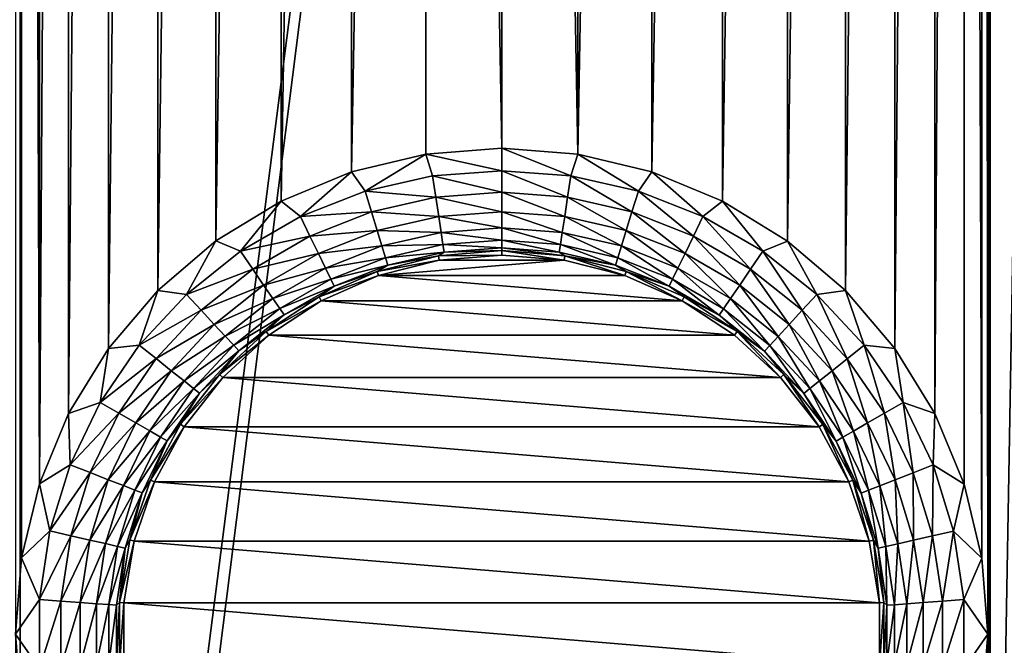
# Model space of a CAD drawing. Header units: metres. Extents: x -205 to 205, y -104 to 104.
# Tile 270 of 656: x -111 to -101, y -25 to -19. Entities that reach past the tile are written whole.
import ezdxf

# ---------------------------------------------------------------- set-up
doc = ezdxf.new("R2010")
doc.units = ezdxf.units.M
doc.layers.add('solid_01_2-CONSUMER_EHM_BOX_SW0001', color=7, linetype='CONTINUOUS')

msp = doc.modelspace()

# ---------------------------------------------------------------- linework, layer by layer
at = {"layer": 'solid_01_2-CONSUMER_EHM_BOX_SW0001'}
for points in [[(-200.010849, -74.958488), (-200.010773, 75.041512), (-0.010778, 75.04142)], [(-0.010849, -74.95858), (-200.010849, -74.958488), (-0.010778, 75.04142)], [(-100.443649, 40.640213, 63.099998), (-100.455429, -40.555729, 63.099998), (-110.711159, -40.55426, 63.099998)], [(-100.443649, 40.640213, 63.099998), (-110.711159, -40.55426, 63.099998), (-110.710999, -39.454594, 63.099998)], [(-100.443649, 40.640213, 63.099998), (-110.710999, -39.454594, 63.099998), (-110.699692, 39.542015, 63.099998)], [(-112.003082, 39.542202, 63.099998), (-110.699692, 39.542015, 63.099998), (-112.014389, -39.454407, 63.099998)], [(-110.710999, -39.454594, 63.099998), (-112.014389, -39.454407, 63.099998), (-110.699692, 39.542015, 63.099998)], [(-173.512405, -37.4473, 108.5), (-88.501671, 37.540531, 108.5), (-173.501678, 37.5527, 108.5)], [(-173.512405, -37.4473, 108.5), (-88.512413, -37.459469, 108.5), (-88.501671, 37.540531, 108.5)], [(-101.262154, 25.042171, 6), (-101.250664, -33.94685, 6), (-101.236252, 34.019035, 6)], [(-101.250664, -33.94685, 6), (-101.009949, -20.257677, 6), (-101.236252, 34.019035, 6)], [(-101.009949, -20.257677, 6), (-101.004135, 20.342321, 6), (-101.236252, 34.019035, 6)], [(-110.744766, 25.043903, 6), (-110.75193, -24.956097, 6), (-110.693413, -24.214375, 6)], [(-110.686523, 24.302162, 6), (-110.744766, 25.043903, 6), (-110.693413, -24.214375, 6)], [(-101.262154, 25.042171, 6), (-101.320671, 24.300451, 6), (-101.26931, -24.957829, 6)], [(-101.262154, 25.042171, 6), (-101.26931, -24.957829, 6), (-101.250664, -33.94685, 6)], [(-110.686523, 24.302162, 6), (-110.693413, -24.214375, 6), (-110.519585, -23.490942, 6)], [(-110.512962, 23.578665, 6), (-110.686523, 24.302162, 6), (-110.519585, -23.490942, 6)], [(-101.320671, 24.300451, 6), (-101.494492, 23.577017, 6), (-101.327553, -24.216085, 6)], [(-101.320671, 24.300451, 6), (-101.327553, -24.216085, 6), (-101.26931, -24.957829, 6)], [(-110.228355, 22.891228, 6), (-110.512962, 23.578665, 6), (-110.519585, -23.490942, 6)], [(-101.494492, 23.577017, 6), (-101.785728, -22.805151, 6), (-101.501114, -23.492588, 6)], [(-101.494492, 23.577017, 6), (-101.779358, 22.889685, 6), (-101.785728, -22.805151, 6)], [(-101.494492, 23.577017, 6), (-101.501114, -23.492588, 6), (-101.327553, -24.216085, 6)], [(-110.228355, 22.891228, 6), (-110.519585, -23.490942, 6), (-110.234726, -22.803608, 6)], [(-109.839706, 22.256781, 6), (-110.228355, 22.891228, 6), (-110.234726, -22.803608, 6)], [(-101.779358, 22.889685, 6), (-102.174377, -22.170706, 6), (-101.785728, -22.805151, 6)], [(-101.779358, 22.889685, 6), (-102.168236, 22.255381, 6), (-102.174377, -22.170706, 6)], [(-109.839706, 22.256781, 6), (-110.234726, -22.803608, 6), (-109.845848, -22.169304, 6)], [(-109.356598, 21.690947, 6), (-109.839706, 22.256781, 6), (-109.845848, -22.169304, 6)], [(-102.168236, 22.255381, 6), (-102.657486, -21.604872, 6), (-102.174377, -22.170706, 6)], [(-102.168236, 22.255381, 6), (-102.65155, 21.689722, 6), (-102.657486, -21.604872, 6)], [(-109.356598, 21.690947, 6), (-109.845848, -22.169304, 6), (-109.362526, -21.603647, 6)], [(-108.790916, 21.207659, 6), (-109.356598, 21.690947, 6), (-109.362526, -21.603647, 6)], [(-102.65155, 21.689722, 6), (-103.223167, -21.121584, 6), (-102.657486, -21.604872, 6)], [(-102.65155, 21.689722, 6), (-103.217407, 21.20664, 6), (-103.223167, -21.121584, 6)], [(-108.790916, 21.207659, 6), (-109.362526, -21.603647, 6), (-108.796669, -21.120565, 6)], [(-108.156593, 20.818817, 6), (-108.790916, 21.207659, 6), (-108.796669, -21.120565, 6)], [(-103.217407, 21.20664, 6), (-103.857483, -20.732742, 6), (-103.223167, -21.121584, 6)], [(-103.217407, 21.20664, 6), (-103.851868, 20.818031, 6), (-103.857483, -20.732742, 6)], [(-108.156593, 20.818817, 6), (-108.796669, -21.120565, 6), (-108.162209, -20.731955, 6)], [(-107.469261, 20.533997, 6), (-108.156593, 20.818817, 6), (-108.162209, -20.731955, 6)], [(-103.851868, 20.818031, 6), (-104.544823, -20.44792, 6), (-103.857483, -20.732742, 6)], [(-103.851868, 20.818031, 6), (-104.539307, 20.533461, 6), (-104.544823, -20.44792, 6)], [(-107.469261, 20.533997, 6), (-108.162209, -20.731955, 6), (-107.474777, -20.447386, 6)], [(-106.745827, 20.360205, 6), (-107.469261, 20.533997, 6), (-107.474777, -20.447386, 6)], [(-104.539307, 20.533461, 6), (-105.26825, -20.27413, 6), (-104.544823, -20.44792, 6)], [(-104.539307, 20.533461, 6), (-105.262779, 20.359938, 6), (-105.26825, -20.27413, 6)], [(-106.745827, 20.360205, 6), (-107.474777, -20.447386, 6), (-106.751305, -20.273863, 6)], [(-106.745827, 20.360205, 6), (-106.751305, -20.273863, 6), (-106.009941, -20.215651, 6)], [(-106.004143, 20.301727, 6), (-106.745827, 20.360205, 6), (-106.009941, -20.215651, 6)], [(-105.262779, 20.359938, 6), (-106.004143, 20.301727, 6), (-105.26825, -20.27413, 6)], [(-106.004143, 20.301727, 6), (-106.009941, -20.215651, 6), (-105.26825, -20.27413, 6)], [(-106.009972, -20.435867, 6.024549), (-106.009941, -20.215651, 6), (-106.751305, -20.273863, 6)], [(-106.009972, -20.435867, 6.024549), (-105.336143, -20.486462, 6.024549), (-106.009941, -20.215651, 6)], [(-105.336143, -20.486462, 6.024549), (-105.26825, -20.27413, 6), (-106.009941, -20.215651, 6)], [(-101.250664, -33.94685, 6), (-100.822754, -33.01004, 6), (-101.009949, -20.257677, 6)], [(-107.342621, -20.636536, 6.024549), (-106.751305, -20.273863, 6), (-107.474777, -20.447386, 6)], [(-107.342621, -20.636536, 6.024549), (-106.683815, -20.486269, 6.024549), (-106.751305, -20.273863, 6)], [(-106.683815, -20.486269, 6.024549), (-106.009972, -20.435867, 6.024549), (-106.751305, -20.273863, 6)], [(-105.336143, -20.486462, 6.024549), (-104.677383, -20.636919, 6.024549), (-105.26825, -20.27413, 6)], [(-104.677383, -20.636919, 6.024549), (-104.544823, -20.44792, 6), (-105.26825, -20.27413, 6)], [(-107.971664, -20.883316, 6.024549), (-107.474777, -20.447386, 6), (-108.162209, -20.731955, 6)], [(-107.971664, -20.883316, 6.024549), (-107.342621, -20.636536, 6.024549), (-107.474777, -20.447386, 6)], [(-106.683815, -20.486269, 6.024549), (-106.010002, -20.646481, 6.097567), (-106.009972, -20.435867, 6.024549)], [(-105.367569, -20.694717, 6.097567), (-106.009972, -20.435867, 6.024549), (-106.010002, -20.646481, 6.097567)], [(-105.367569, -20.694717, 6.097567), (-105.336143, -20.486462, 6.024549), (-106.009972, -20.435867, 6.024549)], [(-104.677383, -20.636919, 6.024549), (-104.048409, -20.883877, 6.024549), (-104.544823, -20.44792, 6)], [(-104.048409, -20.883877, 6.024549), (-103.857483, -20.732742, 6), (-104.544823, -20.44792, 6)], [(-106.652451, -20.694534, 6.097567), (-106.683815, -20.486269, 6.024549), (-107.342621, -20.636536, 6.024549)], [(-106.652451, -20.694534, 6.097567), (-106.010002, -20.646481, 6.097567), (-106.683815, -20.486269, 6.024549)], [(-104.739494, -20.838165, 6.097567), (-105.336143, -20.486462, 6.024549), (-105.367569, -20.694717, 6.097567)], [(-104.739494, -20.838165, 6.097567), (-104.677383, -20.636919, 6.024549), (-105.336143, -20.486462, 6.024549)], [(-107.280563, -20.837803, 6.097567), (-107.342621, -20.636536, 6.024549), (-107.971664, -20.883316, 6.024549)], [(-106.652451, -20.694534, 6.097567), (-107.342621, -20.636536, 6.024549), (-107.280563, -20.837803, 6.097567)], [(-106.652451, -20.694534, 6.097567), (-106.010033, -20.835688, 6.215427), (-106.010002, -20.646481, 6.097567)], [(-106.010002, -20.646481, 6.097567), (-106.010033, -20.835688, 6.215427), (-105.39579, -20.881805, 6.215427)], [(-105.367569, -20.694717, 6.097567), (-106.010002, -20.646481, 6.097567), (-105.39579, -20.881805, 6.215427)], [(-104.139816, -21.073622, 6.097567), (-104.677383, -20.636919, 6.024549), (-104.739494, -20.838165, 6.097567)], [(-104.139816, -21.073622, 6.097567), (-104.048409, -20.883877, 6.024549), (-104.677383, -20.636919, 6.024549)], [(-108.556908, -21.221094, 6.024549), (-108.162209, -20.731955, 6), (-108.796669, -21.120565, 6)], [(-108.556908, -21.221094, 6.024549), (-107.971664, -20.883316, 6.024549), (-108.162209, -20.731955, 6)], [(-106.652451, -20.694534, 6.097567), (-107.280563, -20.837803, 6.097567), (-106.624283, -20.88163, 6.215427)], [(-106.652451, -20.694534, 6.097567), (-106.624283, -20.88163, 6.215427), (-106.010033, -20.835688, 6.215427)], [(-105.367569, -20.694717, 6.097567), (-105.39579, -20.881805, 6.215427), (-104.795288, -21.018957, 6.215427)], [(-104.739494, -20.838165, 6.097567), (-105.367569, -20.694717, 6.097567), (-104.795288, -21.018957, 6.215427)], [(-104.048409, -20.883877, 6.024549), (-103.463264, -21.221823, 6.024549), (-103.857483, -20.732742, 6)], [(-103.463264, -21.221823, 6.024549), (-103.223167, -21.121584, 6), (-103.857483, -20.732742, 6)], [(-107.280563, -20.837803, 6.097567), (-107.971664, -20.883316, 6.024549), (-107.88031, -21.073086, 6.097567)], [(-107.280563, -20.837803, 6.097567), (-107.88031, -21.073086, 6.097567), (-107.224823, -21.01861, 6.215427)], [(-107.280563, -20.837803, 6.097567), (-107.224823, -21.01861, 6.215427), (-106.624283, -20.88163, 6.215427)], [(-106.624283, -20.88163, 6.215427), (-106.010056, -20.994083, 6.372272), (-106.010033, -20.835688, 6.215427)], [(-106.010033, -20.835688, 6.215427), (-106.010056, -20.994083, 6.372272), (-105.419426, -21.038429, 6.372272)], [(-105.39579, -20.881805, 6.215427), (-106.010033, -20.835688, 6.215427), (-105.419426, -21.038429, 6.372272)], [(-104.739494, -20.838165, 6.097567), (-104.795288, -21.018957, 6.215427), (-104.221931, -21.244078, 6.215427)], [(-104.139816, -21.073622, 6.097567), (-104.739494, -20.838165, 6.097567), (-104.221931, -21.244078, 6.215427)], [(-107.88031, -21.073086, 6.097567), (-107.971664, -20.883316, 6.024549), (-108.556908, -21.221094, 6.024549)], [(-106.624283, -20.88163, 6.215427), (-107.224823, -21.01861, 6.215427), (-106.600693, -21.038261, 6.372272)], [(-106.624283, -20.88163, 6.215427), (-106.600693, -21.038261, 6.372272), (-106.010056, -20.994083, 6.372272)], [(-105.39579, -20.881805, 6.215427), (-105.419426, -21.038429, 6.372272), (-104.841995, -21.170311, 6.372272)], [(-104.795288, -21.018957, 6.215427), (-105.39579, -20.881805, 6.215427), (-104.841995, -21.170311, 6.372272)], [(-103.581932, -21.395823, 6.097567), (-104.048409, -20.883877, 6.024549), (-104.139816, -21.073622, 6.097567)], [(-103.581932, -21.395823, 6.097567), (-103.463264, -21.221823, 6.024549), (-104.048409, -20.883877, 6.024549)], [(-107.88031, -21.073086, 6.097567), (-107.798241, -21.243565, 6.215427), (-107.224823, -21.01861, 6.215427)], [(-107.224823, -21.01861, 6.215427), (-107.798241, -21.243565, 6.215427), (-107.178154, -21.169975, 6.372272)], [(-107.224823, -21.01861, 6.215427), (-107.178154, -21.169975, 6.372272), (-106.600693, -21.038261, 6.372272)], [(-106.600693, -21.038261, 6.372272), (-106.010071, -21.1138, 6.560308), (-106.010056, -20.994083, 6.372272)], [(-106.010056, -20.994083, 6.372272), (-106.010071, -21.1138, 6.560308), (-105.437279, -21.156807, 6.560308)], [(-105.419426, -21.038429, 6.372272), (-106.010056, -20.994083, 6.372272), (-105.437279, -21.156807, 6.560308)], [(-104.795288, -21.018957, 6.215427), (-104.841995, -21.170311, 6.372272), (-104.29068, -21.386778, 6.372272)], [(-104.221931, -21.244078, 6.215427), (-104.795288, -21.018957, 6.215427), (-104.29068, -21.386778, 6.372272)], [(-109.085274, -21.642324, 6.024549), (-108.796669, -21.120565, 6), (-109.362526, -21.603647, 6)], [(-109.085274, -21.642324, 6.024549), (-108.556908, -21.221094, 6.024549), (-108.796669, -21.120565, 6)], [(-107.88031, -21.073086, 6.097567), (-108.556908, -21.221094, 6.024549), (-108.438293, -21.395128, 6.097567)], [(-107.88031, -21.073086, 6.097567), (-108.438293, -21.395128, 6.097567), (-107.798241, -21.243565, 6.215427)], [(-106.600693, -21.038261, 6.372272), (-107.178154, -21.169975, 6.372272), (-106.58287, -21.156643, 6.560308)], [(-106.600693, -21.038261, 6.372272), (-106.58287, -21.156643, 6.560308), (-106.010071, -21.1138, 6.560308)], [(-106.58287, -21.156643, 6.560308), (-106.010078, -21.188887, 6.770193), (-106.010071, -21.1138, 6.560308)], [(-106.010071, -21.1138, 6.560308), (-106.010078, -21.188887, 6.770193), (-105.448486, -21.231054, 6.770193)], [(-105.437279, -21.156807, 6.560308), (-106.010071, -21.1138, 6.560308), (-105.448486, -21.231054, 6.770193)], [(-105.419426, -21.038429, 6.372272), (-105.437279, -21.156807, 6.560308), (-104.877304, -21.284702, 6.560308)], [(-104.841995, -21.170311, 6.372272), (-105.419426, -21.038429, 6.372272), (-104.877304, -21.284702, 6.560308)], [(-104.139816, -21.073622, 6.097567), (-104.221931, -21.244078, 6.215427), (-103.688538, -21.552137, 6.215427)], [(-103.581932, -21.395823, 6.097567), (-104.139816, -21.073622, 6.097567), (-103.688538, -21.552137, 6.215427)], [(-103.463264, -21.221823, 6.024549), (-102.93502, -21.643206, 6.024549), (-103.223167, -21.121584, 6)], [(-102.93502, -21.643206, 6.024549), (-102.657486, -21.604872, 6), (-103.223167, -21.121584, 6)], [(-108.438293, -21.395128, 6.097567), (-108.556908, -21.221094, 6.024549), (-109.085274, -21.642324, 6.024549)], [(-107.798241, -21.243565, 6.215427), (-107.729538, -21.386286, 6.372272), (-107.178154, -21.169975, 6.372272)], [(-107.178154, -21.169975, 6.372272), (-107.729538, -21.386286, 6.372272), (-107.142883, -21.284378, 6.560308)], [(-107.178154, -21.169975, 6.372272), (-107.142883, -21.284378, 6.560308), (-106.58287, -21.156643, 6.560308)], [(-106.58287, -21.156643, 6.560308), (-107.142883, -21.284378, 6.560308), (-106.571686, -21.230892, 6.770193)], [(-106.571686, -21.230892, 6.770193), (-106.625893, -21.266552, 6.991273), (-106.010086, -21.215612, 6.991273)], [(-106.010094, -21.259323, 12), (-106.010086, -21.215612, 6.991273), (-106.625893, -21.266552, 6.991273)], [(-106.58287, -21.156643, 6.560308), (-106.571686, -21.230892, 6.770193), (-106.010078, -21.188887, 6.770193)], [(-106.571686, -21.230892, 6.770193), (-106.010086, -21.215612, 6.991273), (-106.010078, -21.188887, 6.770193)], [(-105.401314, -21.30987, 12), (-106.010086, -21.215612, 6.991273), (-106.010094, -21.259323, 12)], [(-106.010078, -21.188887, 6.770193), (-106.010086, -21.215612, 6.991273), (-105.394264, -21.266731, 6.991273)], [(-105.401314, -21.30987, 12), (-105.394264, -21.266731, 6.991273), (-106.010086, -21.215612, 6.991273)], [(-105.448486, -21.231054, 6.770193), (-106.010078, -21.188887, 6.770193), (-105.394264, -21.266731, 6.991273)], [(-105.437279, -21.156807, 6.560308), (-105.448486, -21.231054, 6.770193), (-104.899445, -21.356451, 6.770193)], [(-104.877304, -21.284702, 6.560308), (-105.437279, -21.156807, 6.560308), (-104.899445, -21.356451, 6.770193)], [(-104.841995, -21.170311, 6.372272), (-104.877304, -21.284702, 6.560308), (-104.342636, -21.494631, 6.560308)], [(-104.29068, -21.386778, 6.372272), (-104.841995, -21.170311, 6.372272), (-104.342636, -21.494631, 6.560308)], [(-103.078293, -21.797575, 6.097567), (-103.463264, -21.221823, 6.024549), (-103.581932, -21.395823, 6.097567)], [(-103.078293, -21.797575, 6.097567), (-102.93502, -21.643206, 6.024549), (-103.463264, -21.221823, 6.024549)], [(-108.438293, -21.395128, 6.097567), (-108.331726, -21.551472, 6.215427), (-107.798241, -21.243565, 6.215427)], [(-107.798241, -21.243565, 6.215427), (-108.331726, -21.551472, 6.215427), (-107.729538, -21.386286, 6.372272)], [(-107.729538, -21.386286, 6.372272), (-107.677612, -21.494154, 6.560308), (-107.142883, -21.284378, 6.560308)], [(-107.142883, -21.284378, 6.560308), (-107.677612, -21.494154, 6.560308), (-107.120766, -21.356133, 6.770193)], [(-107.120766, -21.356133, 6.770193), (-107.224922, -21.418154, 6.991273), (-106.625893, -21.266552, 6.991273)], [(-106.618896, -21.309698, 12), (-106.625893, -21.266552, 6.991273), (-107.224922, -21.418154, 6.991273)], [(-107.210533, -21.459429, 12), (-106.618896, -21.309698, 12), (-107.224922, -21.418154, 6.991273)], [(-105.401314, -21.30987, 12), (-106.618896, -21.309698, 12), (-107.210533, -21.459429, 12)], [(-105.401314, -21.30987, 12), (-107.210533, -21.459429, 12), (-104.809731, -21.459764, 12)], [(-107.142883, -21.284378, 6.560308), (-107.120766, -21.356133, 6.770193), (-106.571686, -21.230892, 6.770193)], [(-106.571686, -21.230892, 6.770193), (-107.120766, -21.356133, 6.770193), (-106.625893, -21.266552, 6.991273)], [(-106.618896, -21.309698, 12), (-106.010094, -21.259323, 12), (-106.625893, -21.266552, 6.991273)], [(-105.401314, -21.30987, 12), (-106.010094, -21.259323, 12), (-106.618896, -21.309698, 12)], [(-104.899445, -21.356451, 6.770193), (-105.448486, -21.231054, 6.770193), (-105.394264, -21.266731, 6.991273)], [(-105.401314, -21.30987, 12), (-104.809731, -21.459764, 12), (-105.394264, -21.266731, 6.991273)], [(-104.899445, -21.356451, 6.770193), (-105.394264, -21.266731, 6.991273), (-104.79528, -21.41851, 6.991273)], [(-104.809731, -21.459764, 12), (-104.79528, -21.41851, 6.991273), (-105.394264, -21.266731, 6.991273)], [(-104.877304, -21.284702, 6.560308), (-104.899445, -21.356451, 6.770193), (-104.375229, -21.562277, 6.770193)], [(-104.342636, -21.494631, 6.560308), (-104.877304, -21.284702, 6.560308), (-104.375229, -21.562277, 6.770193)], [(-104.221931, -21.244078, 6.215427), (-104.29068, -21.386778, 6.372272), (-103.777779, -21.682997, 6.372272)], [(-103.688538, -21.552137, 6.215427), (-104.221931, -21.244078, 6.215427), (-103.777779, -21.682997, 6.372272)], [(-108.438293, -21.395128, 6.097567), (-109.085274, -21.642324, 6.024549), (-108.942039, -21.796736, 6.097567)], [(-108.438293, -21.395128, 6.097567), (-108.942039, -21.796736, 6.097567), (-108.331726, -21.551472, 6.215427)], [(-108.331726, -21.551472, 6.215427), (-108.242523, -21.682358, 6.372272), (-107.729538, -21.386286, 6.372272)], [(-107.729538, -21.386286, 6.372272), (-108.242523, -21.682358, 6.372272), (-107.677612, -21.494154, 6.560308)], [(-107.677612, -21.494154, 6.560308), (-107.645042, -21.56181, 6.770193), (-107.120766, -21.356133, 6.770193)], [(-107.120766, -21.356133, 6.770193), (-107.645042, -21.56181, 6.770193), (-107.224922, -21.418154, 6.991273)], [(-104.375229, -21.562277, 6.770193), (-104.899445, -21.356451, 6.770193), (-104.79528, -21.41851, 6.991273)], [(-104.29068, -21.386778, 6.372272), (-104.342636, -21.494631, 6.560308), (-103.845238, -21.781902, 6.560308)], [(-103.777779, -21.682997, 6.372272), (-104.29068, -21.386778, 6.372272), (-103.845238, -21.781902, 6.560308)], [(-103.581932, -21.395823, 6.097567), (-103.688538, -21.552137, 6.215427), (-103.207008, -21.936255, 6.215427)], [(-103.078293, -21.797575, 6.097567), (-103.581932, -21.395823, 6.097567), (-103.207008, -21.936255, 6.215427)], [(-108.242523, -21.682358, 6.372272), (-108.175095, -21.781282, 6.560308), (-107.677612, -21.494154, 6.560308)], [(-107.677612, -21.494154, 6.560308), (-108.175095, -21.781282, 6.560308), (-107.645042, -21.56181, 6.770193)], [(-107.645042, -21.56181, 6.770193), (-107.790833, -21.666286, 6.991273), (-107.224922, -21.418154, 6.991273)], [(-107.210533, -21.459429, 12), (-107.224922, -21.418154, 6.991273), (-107.790833, -21.666286, 6.991273)], [(-107.770317, -21.704885, 12), (-107.210533, -21.459429, 12), (-107.790833, -21.666286, 6.991273)], [(-104.250069, -21.705347, 12), (-107.210533, -21.459429, 12), (-107.770317, -21.704885, 12)], [(-104.809731, -21.459764, 12), (-107.210533, -21.459429, 12), (-104.250069, -21.705347, 12)], [(-104.809731, -21.459764, 12), (-104.250069, -21.705347, 12), (-104.79528, -21.41851, 6.991273)], [(-104.375229, -21.562277, 6.770193), (-104.79528, -21.41851, 6.991273), (-104.229446, -21.666807, 6.991273)], [(-104.250069, -21.705347, 12), (-104.229446, -21.666807, 6.991273), (-104.79528, -21.41851, 6.991273)], [(-104.342636, -21.494631, 6.560308), (-104.375229, -21.562277, 6.770193), (-103.887543, -21.843937, 6.770193)], [(-103.845238, -21.781902, 6.560308), (-104.342636, -21.494631, 6.560308), (-103.887543, -21.843937, 6.770193)], [(-109.544952, -22.1376, 6.024549), (-109.362526, -21.603647, 6), (-109.845848, -22.169304, 6)], [(-109.544952, -22.1376, 6.024549), (-109.085274, -21.642324, 6.024549), (-109.362526, -21.603647, 6)], [(-108.942039, -21.796736, 6.097567), (-108.81337, -21.935452, 6.215427), (-108.331726, -21.551472, 6.215427)], [(-108.331726, -21.551472, 6.215427), (-108.81337, -21.935452, 6.215427), (-108.242523, -21.682358, 6.372272)], [(-108.175095, -21.781282, 6.560308), (-108.132805, -21.843328, 6.770193), (-107.645042, -21.56181, 6.770193)], [(-107.645042, -21.56181, 6.770193), (-108.132805, -21.843328, 6.770193), (-107.790833, -21.666286, 6.991273)], [(-103.887543, -21.843937, 6.770193), (-104.375229, -21.562277, 6.770193), (-104.229446, -21.666807, 6.991273)], [(-103.688538, -21.552137, 6.215427), (-103.777779, -21.682997, 6.372272), (-103.314758, -22.052353, 6.372272)], [(-103.207008, -21.936255, 6.215427), (-103.688538, -21.552137, 6.215427), (-103.314758, -22.052353, 6.372272)], [(-102.93502, -21.643206, 6.024549), (-102.475479, -22.138613, 6.024549), (-102.657486, -21.604872, 6)], [(-102.475479, -22.138613, 6.024549), (-102.174377, -22.170706, 6), (-102.657486, -21.604872, 6)], [(-108.942039, -21.796736, 6.097567), (-109.085274, -21.642324, 6.024549), (-109.544952, -22.1376, 6.024549)], [(-108.81337, -21.935452, 6.215427), (-108.705643, -22.05158, 6.372272), (-108.242523, -21.682358, 6.372272)], [(-108.242523, -21.682358, 6.372272), (-108.705643, -22.05158, 6.372272), (-108.175095, -21.781282, 6.560308)], [(-108.132805, -21.843328, 6.770193), (-108.308174, -22.004179, 6.991273), (-107.790833, -21.666286, 6.991273)], [(-107.770317, -21.704885, 12), (-107.790833, -21.666286, 6.991273), (-108.308174, -22.004179, 6.991273)], [(-104.250069, -21.705347, 12), (-103.712196, -22.004852, 6.991273), (-104.229446, -21.666807, 6.991273)], [(-103.887543, -21.843937, 6.770193), (-104.229446, -21.666807, 6.991273), (-103.712196, -22.004852, 6.991273)], [(-103.777779, -21.682997, 6.372272), (-103.845238, -21.781902, 6.560308), (-103.396202, -22.140099, 6.560308)], [(-103.314758, -22.052353, 6.372272), (-103.777779, -21.682997, 6.372272), (-103.396202, -22.140099, 6.560308)], [(-102.640167, -22.269903, 6.097567), (-102.93502, -21.643206, 6.024549), (-103.078293, -21.797575, 6.097567)], [(-102.640167, -22.269903, 6.097567), (-102.475479, -22.138613, 6.024549), (-102.93502, -21.643206, 6.024549)], [(-108.942039, -21.796736, 6.097567), (-109.544952, -22.1376, 6.024549), (-109.380302, -22.268938, 6.097567)], [(-108.942039, -21.796736, 6.097567), (-109.380302, -22.268938, 6.097567), (-108.81337, -21.935452, 6.215427)], [(-108.705643, -22.05158, 6.372272), (-108.624229, -22.139351, 6.560308), (-108.175095, -21.781282, 6.560308)], [(-108.175095, -21.781282, 6.560308), (-108.624229, -22.139351, 6.560308), (-108.132805, -21.843328, 6.770193)], [(-108.281433, -22.038755, 12), (-107.770317, -21.704885, 12), (-108.308174, -22.004179, 6.991273)], [(-103.739029, -22.039358, 12), (-107.770317, -21.704885, 12), (-108.281433, -22.038755, 12)], [(-104.250069, -21.705347, 12), (-107.770317, -21.704885, 12), (-103.739029, -22.039358, 12)], [(-104.250069, -21.705347, 12), (-103.739029, -22.039358, 12), (-103.712196, -22.004852, 6.991273)], [(-103.845238, -21.781902, 6.560308), (-103.887543, -21.843937, 6.770193), (-103.447281, -22.195135, 6.770193)], [(-103.396202, -22.140099, 6.560308), (-103.845238, -21.781902, 6.560308), (-103.447281, -22.195135, 6.770193)], [(-103.078293, -21.797575, 6.097567), (-103.207008, -21.936255, 6.215427), (-102.788109, -22.38785, 6.215427)], [(-102.640167, -22.269903, 6.097567), (-103.078293, -21.797575, 6.097567), (-102.788109, -22.38785, 6.215427)], [(-108.624229, -22.139351, 6.560308), (-108.573166, -22.194401, 6.770193), (-108.132805, -21.843328, 6.770193)], [(-108.132805, -21.843328, 6.770193), (-108.573166, -22.194401, 6.770193), (-108.308174, -22.004179, 6.991273)], [(-103.447281, -22.195135, 6.770193), (-103.887543, -21.843937, 6.770193), (-103.712196, -22.004852, 6.991273)], [(-109.380302, -22.268938, 6.097567), (-109.232391, -22.386929, 6.215427), (-108.81337, -21.935452, 6.215427)], [(-108.81337, -21.935452, 6.215427), (-109.232391, -22.386929, 6.215427), (-108.705643, -22.05158, 6.372272)], [(-103.207008, -21.936255, 6.215427), (-103.314758, -22.052353, 6.372272), (-102.911964, -22.486591, 6.372272)], [(-102.788109, -22.38785, 6.215427), (-103.207008, -21.936255, 6.215427), (-102.911964, -22.486591, 6.372272)], [(-109.232391, -22.386929, 6.215427), (-109.108566, -22.485704, 6.372272), (-108.705643, -22.05158, 6.372272)], [(-108.705643, -22.05158, 6.372272), (-109.108566, -22.485704, 6.372272), (-108.624229, -22.139351, 6.560308)], [(-108.573166, -22.194401, 6.770193), (-108.762856, -22.422617, 6.991273), (-108.308174, -22.004179, 6.991273)], [(-108.281433, -22.038755, 12), (-108.308174, -22.004179, 6.991273), (-108.762856, -22.422617, 6.991273)], [(-108.730637, -22.452162, 12), (-108.281433, -22.038755, 12), (-108.762856, -22.422617, 6.991273)], [(-103.289986, -22.452829, 12), (-108.281433, -22.038755, 12), (-108.730637, -22.452162, 12)], [(-103.739029, -22.039358, 12), (-108.281433, -22.038755, 12), (-103.289986, -22.452829, 12)], [(-103.739029, -22.039358, 12), (-103.289986, -22.452829, 12), (-103.712196, -22.004852, 6.991273)], [(-103.447281, -22.195135, 6.770193), (-103.712196, -22.004852, 6.991273), (-103.257645, -22.423422, 6.991273)], [(-103.289986, -22.452829, 12), (-103.257645, -22.423422, 6.991273), (-103.712196, -22.004852, 6.991273)], [(-103.314758, -22.052353, 6.372272), (-103.396202, -22.140099, 6.560308), (-103.005569, -22.56122, 6.560308)], [(-102.911964, -22.486591, 6.372272), (-103.314758, -22.052353, 6.372272), (-103.005569, -22.56122, 6.560308)], [(-109.925682, -22.695854, 6.024549), (-109.845848, -22.169304, 6), (-110.234726, -22.803608, 6)], [(-109.925682, -22.695854, 6.024549), (-109.544952, -22.1376, 6.024549), (-109.845848, -22.169304, 6)], [(-109.380302, -22.268938, 6.097567), (-109.544952, -22.1376, 6.024549), (-109.925682, -22.695854, 6.024549)], [(-109.108566, -22.485704, 6.372272), (-109.014984, -22.56036, 6.560308), (-108.624229, -22.139351, 6.560308)], [(-108.624229, -22.139351, 6.560308), (-109.014984, -22.56036, 6.560308), (-108.573166, -22.194401, 6.770193)], [(-103.396202, -22.140099, 6.560308), (-103.447281, -22.195135, 6.770193), (-103.064285, -22.608027, 6.770193)], [(-103.005569, -22.56122, 6.560308), (-103.396202, -22.140099, 6.560308), (-103.064285, -22.608027, 6.770193)], [(-102.277328, -22.802256, 6.097567), (-102.475479, -22.138613, 6.024549), (-102.640167, -22.269903, 6.097567)], [(-102.475479, -22.138613, 6.024549), (-102.094917, -22.696976, 6.024549), (-102.174377, -22.170706, 6)], [(-102.277328, -22.802256, 6.097567), (-102.094917, -22.696976, 6.024549), (-102.475479, -22.138613, 6.024549)], [(-102.094917, -22.696976, 6.024549), (-101.785728, -22.805151, 6), (-102.174377, -22.170706, 6)], [(-109.380302, -22.268938, 6.097567), (-109.925682, -22.695854, 6.024549), (-109.743294, -22.801188, 6.097567)], [(-109.380302, -22.268938, 6.097567), (-109.743294, -22.801188, 6.097567), (-109.232391, -22.386929, 6.215427)], [(-109.014984, -22.56036, 6.560308), (-108.956284, -22.607183, 6.770193), (-108.573166, -22.194401, 6.770193)], [(-108.573166, -22.194401, 6.770193), (-108.956284, -22.607183, 6.770193), (-108.762856, -22.422617, 6.991273)], [(-103.064285, -22.608027, 6.770193), (-103.447281, -22.195135, 6.770193), (-103.257645, -22.423422, 6.991273)], [(-102.640167, -22.269903, 6.097567), (-102.788109, -22.38785, 6.215427), (-102.441193, -22.896835, 6.215427)], [(-102.277328, -22.802256, 6.097567), (-102.640167, -22.269903, 6.097567), (-102.441193, -22.896835, 6.215427)], [(-109.743294, -22.801188, 6.097567), (-109.579453, -22.895813, 6.215427), (-109.232391, -22.386929, 6.215427)], [(-109.232391, -22.386929, 6.215427), (-109.579453, -22.895813, 6.215427), (-109.108566, -22.485704, 6.372272)], [(-108.956284, -22.607183, 6.770193), (-109.142456, -22.910183, 6.991273), (-108.762856, -22.422617, 6.991273)], [(-108.730637, -22.452162, 12), (-108.762856, -22.422617, 6.991273), (-109.142456, -22.910183, 6.991273)], [(-109.106087, -22.934437, 12), (-108.730637, -22.452162, 12), (-109.142456, -22.910183, 6.991273)], [(-102.914665, -22.935184, 12), (-108.730637, -22.452162, 12), (-109.106087, -22.934437, 12)], [(-103.289986, -22.452829, 12), (-108.730637, -22.452162, 12), (-102.914665, -22.935184, 12)], [(-103.289986, -22.452829, 12), (-102.914665, -22.935184, 12), (-103.257645, -22.423422, 6.991273)], [(-103.064285, -22.608027, 6.770193), (-103.257645, -22.423422, 6.991273), (-102.878189, -22.911098, 6.991273)], [(-102.914665, -22.935184, 12), (-102.878189, -22.911098, 6.991273), (-103.257645, -22.423422, 6.991273)], [(-102.788109, -22.38785, 6.215427), (-102.911964, -22.486591, 6.372272), (-102.578384, -22.976013, 6.372272)], [(-102.441193, -22.896835, 6.215427), (-102.788109, -22.38785, 6.215427), (-102.578384, -22.976013, 6.372272)], [(-109.579453, -22.895813, 6.215427), (-109.442291, -22.975031, 6.372272), (-109.108566, -22.485704, 6.372272)], [(-109.108566, -22.485704, 6.372272), (-109.442291, -22.975031, 6.372272), (-109.014984, -22.56036, 6.560308)], [(-109.442291, -22.975031, 6.372272), (-109.338623, -23.034904, 6.560308), (-109.014984, -22.56036, 6.560308)], [(-109.014984, -22.56036, 6.560308), (-109.338623, -23.034904, 6.560308), (-108.956284, -22.607183, 6.770193)], [(-103.005569, -22.56122, 6.560308), (-103.064285, -22.608027, 6.770193), (-102.747101, -23.073391, 6.770193)], [(-102.911964, -22.486591, 6.372272), (-103.005569, -22.56122, 6.560308), (-102.682068, -23.035856, 6.560308)], [(-102.682068, -23.035856, 6.560308), (-103.005569, -22.56122, 6.560308), (-102.747101, -23.073391, 6.770193)], [(-102.578384, -22.976013, 6.372272), (-102.911964, -22.486591, 6.372272), (-102.682068, -23.035856, 6.560308)], [(-109.338623, -23.034904, 6.560308), (-109.273598, -23.072456, 6.770193), (-108.956284, -22.607183, 6.770193)], [(-108.956284, -22.607183, 6.770193), (-109.273598, -23.072456, 6.770193), (-109.142456, -22.910183, 6.991273)], [(-102.747101, -23.073391, 6.770193), (-103.064285, -22.608027, 6.770193), (-102.878189, -22.911098, 6.991273)], [(-110.218948, -23.304619, 6.024549), (-109.925682, -22.695854, 6.024549), (-110.234726, -22.803608, 6)], [(-109.743294, -22.801188, 6.097567), (-109.925682, -22.695854, 6.024549), (-110.218948, -23.304619, 6.024549)], [(-101.997879, -23.38274, 6.097567), (-102.094917, -22.696976, 6.024549), (-102.277328, -22.802256, 6.097567)], [(-102.094917, -22.696976, 6.024549), (-101.801819, -23.305822, 6.024549), (-101.785728, -22.805151, 6)], [(-101.997879, -23.38274, 6.097567), (-101.801819, -23.305822, 6.024549), (-102.094917, -22.696976, 6.024549)], [(-110.218948, -23.304619, 6.024549), (-110.234726, -22.803608, 6), (-110.519585, -23.490942, 6)], [(-109.743294, -22.801188, 6.097567), (-110.218948, -23.304619, 6.024549), (-110.022911, -23.381592, 6.097567)], [(-109.743294, -22.801188, 6.097567), (-110.022911, -23.381592, 6.097567), (-109.579453, -22.895813, 6.215427)], [(-102.277328, -22.802256, 6.097567), (-102.441193, -22.896835, 6.215427), (-102.174019, -23.451839, 6.215427)], [(-101.997879, -23.38274, 6.097567), (-102.277328, -22.802256, 6.097567), (-102.174019, -23.451839, 6.215427)], [(-101.801819, -23.305822, 6.024549), (-101.501114, -23.492588, 6), (-101.785728, -22.805151, 6)], [(-110.022911, -23.381592, 6.097567), (-109.846794, -23.450743, 6.215427), (-109.579453, -22.895813, 6.215427)], [(-109.579453, -22.895813, 6.215427), (-109.846794, -23.450743, 6.215427), (-109.442291, -22.975031, 6.372272)], [(-109.273598, -23.072456, 6.770193), (-109.43663, -23.453581, 6.991273), (-109.142456, -22.910183, 6.991273)], [(-109.106087, -22.934437, 12), (-109.142456, -22.910183, 6.991273), (-109.43663, -23.453581, 6.991273)], [(-109.396606, -23.471146, 12), (-109.106087, -22.934437, 12), (-109.43663, -23.453581, 6.991273)], [(-102.624268, -23.471992, 12), (-109.106087, -22.934437, 12), (-109.396606, -23.471146, 12)], [(-102.914665, -22.935184, 12), (-109.106087, -22.934437, 12), (-102.624268, -23.471992, 12)], [(-102.914665, -22.935184, 12), (-102.624268, -23.471992, 12), (-102.878189, -22.911098, 6.991273)], [(-102.747101, -23.073391, 6.770193), (-102.878189, -22.911098, 6.991273), (-102.584167, -23.454582, 6.991273)], [(-102.624268, -23.471992, 12), (-102.584167, -23.454582, 6.991273), (-102.878189, -22.911098, 6.991273)], [(-102.441193, -22.896835, 6.215427), (-102.578384, -22.976013, 6.372272), (-102.321472, -23.509687, 6.372272)], [(-102.174019, -23.451839, 6.215427), (-102.441193, -22.896835, 6.215427), (-102.321472, -23.509687, 6.372272)], [(-109.846794, -23.450743, 6.215427), (-109.699348, -23.508631, 6.372272), (-109.442291, -22.975031, 6.372272)], [(-109.442291, -22.975031, 6.372272), (-109.699348, -23.508631, 6.372272), (-109.338623, -23.034904, 6.560308)], [(-109.699348, -23.508631, 6.372272), (-109.587921, -23.552385, 6.560308), (-109.338623, -23.034904, 6.560308)], [(-109.338623, -23.034904, 6.560308), (-109.587921, -23.552385, 6.560308), (-109.273598, -23.072456, 6.770193)], [(-102.682068, -23.035856, 6.560308), (-102.747101, -23.073391, 6.770193), (-102.502823, -23.580832, 6.770193)], [(-102.578384, -22.976013, 6.372272), (-102.682068, -23.035856, 6.560308), (-102.432922, -23.55341, 6.560308)], [(-102.432922, -23.55341, 6.560308), (-102.682068, -23.035856, 6.560308), (-102.502823, -23.580832, 6.770193)], [(-102.321472, -23.509687, 6.372272), (-102.578384, -22.976013, 6.372272), (-102.432922, -23.55341, 6.560308)], [(-109.587921, -23.552385, 6.560308), (-109.518028, -23.579828, 6.770193), (-109.273598, -23.072456, 6.770193)], [(-109.273598, -23.072456, 6.770193), (-109.518028, -23.579828, 6.770193), (-109.43663, -23.453581, 6.991273)], [(-102.502823, -23.580832, 6.770193), (-102.747101, -23.073391, 6.770193), (-102.584167, -23.454582, 6.991273)], [(-110.418213, -23.950293, 6.024549), (-110.218948, -23.304619, 6.024549), (-110.519585, -23.490942, 6)], [(-110.022911, -23.381592, 6.097567), (-110.218948, -23.304619, 6.024549), (-110.418213, -23.950293, 6.024549)], [(-101.808075, -23.998392, 6.097567), (-101.801819, -23.305822, 6.024549), (-101.997879, -23.38274, 6.097567)], [(-101.808075, -23.998392, 6.097567), (-101.602737, -23.951555, 6.024549), (-101.801819, -23.305822, 6.024549)], [(-101.801819, -23.305822, 6.024549), (-101.602737, -23.951555, 6.024549), (-101.501114, -23.492588, 6)], [(-110.022911, -23.381592, 6.097567), (-110.418213, -23.950293, 6.024549), (-110.212891, -23.997189, 6.097567)], [(-110.022911, -23.381592, 6.097567), (-110.212891, -23.997189, 6.097567), (-109.846794, -23.450743, 6.215427)], [(-101.997879, -23.38274, 6.097567), (-102.174019, -23.451839, 6.215427), (-101.992546, -24.040466, 6.215427)], [(-101.808075, -23.998392, 6.097567), (-101.997879, -23.38274, 6.097567), (-101.992546, -24.040466, 6.215427)], [(-110.418213, -23.950293, 6.024549), (-110.519585, -23.490942, 6), (-110.693413, -24.214375, 6)], [(-110.212891, -23.997189, 6.097567), (-110.028435, -24.039316, 6.215427), (-109.846794, -23.450743, 6.215427)], [(-109.846794, -23.450743, 6.215427), (-110.028435, -24.039316, 6.215427), (-109.699348, -23.508631, 6.372272)], [(-110.028435, -24.039316, 6.215427), (-109.874016, -24.074585, 6.372272), (-109.699348, -23.508631, 6.372272)], [(-109.699348, -23.508631, 6.372272), (-109.874016, -24.074585, 6.372272), (-109.587921, -23.552385, 6.560308)], [(-109.518028, -23.579828, 6.770193), (-109.637352, -24.037987, 6.991273), (-109.43663, -23.453581, 6.991273)], [(-109.396606, -23.471146, 12), (-109.43663, -23.453581, 6.991273), (-109.637352, -24.037987, 6.991273)], [(-109.594994, -24.048769, 12), (-109.396606, -23.471146, 12), (-109.637352, -24.037987, 6.991273)], [(-102.426048, -24.049566, 12), (-109.396606, -23.471146, 12), (-109.594994, -24.048769, 12)], [(-102.624268, -23.471992, 12), (-109.396606, -23.471146, 12), (-102.426048, -24.049566, 12)], [(-102.624268, -23.471992, 12), (-102.426048, -24.049566, 12), (-102.584167, -23.454582, 6.991273)], [(-102.502823, -23.580832, 6.770193), (-102.584167, -23.454582, 6.991273), (-102.383621, -24.039047, 6.991273)], [(-102.426048, -24.049566, 12), (-102.383621, -24.039047, 6.991273), (-102.584167, -23.454582, 6.991273)], [(-102.321472, -23.509687, 6.372272), (-102.432922, -23.55341, 6.560308), (-102.263687, -24.102314, 6.560308)], [(-102.174019, -23.451839, 6.215427), (-102.321472, -23.509687, 6.372272), (-102.146973, -24.075691, 6.372272)], [(-102.146973, -24.075691, 6.372272), (-102.321472, -23.509687, 6.372272), (-102.263687, -24.102314, 6.560308)], [(-101.992546, -24.040466, 6.215427), (-102.174019, -23.451839, 6.215427), (-102.146973, -24.075691, 6.372272)], [(-101.602737, -23.951555, 6.024549), (-101.327553, -24.216085, 6), (-101.501114, -23.492588, 6)], [(-109.874016, -24.074585, 6.372272), (-109.757301, -24.101242, 6.560308), (-109.587921, -23.552385, 6.560308)], [(-109.587921, -23.552385, 6.560308), (-109.757301, -24.101242, 6.560308), (-109.518028, -23.579828, 6.770193)], [(-109.757301, -24.101242, 6.560308), (-109.684105, -24.11796, 6.770193), (-109.518028, -23.579828, 6.770193)], [(-109.518028, -23.579828, 6.770193), (-109.684105, -24.11796, 6.770193), (-109.637352, -24.037987, 6.991273)], [(-102.432922, -23.55341, 6.560308), (-102.502823, -23.580832, 6.770193), (-102.336899, -24.119013, 6.770193)], [(-102.336899, -24.119013, 6.770193), (-102.502823, -23.580832, 6.770193), (-102.383621, -24.039047, 6.991273)], [(-102.263687, -24.102314, 6.560308), (-102.432922, -23.55341, 6.560308), (-102.336899, -24.119013, 6.770193)], [(-110.51902, -24.618454, 6.024549), (-110.418213, -23.950293, 6.024549), (-110.693413, -24.214375, 6)], [(-110.212891, -23.997189, 6.097567), (-110.418213, -23.950293, 6.024549), (-110.51902, -24.618454, 6.024549)], [(-110.212891, -23.997189, 6.097567), (-110.51902, -24.618454, 6.024549), (-110.308998, -24.634224, 6.097567)], [(-110.212891, -23.997189, 6.097567), (-110.308998, -24.634224, 6.097567), (-110.028435, -24.039316, 6.215427)], [(-101.808075, -23.998392, 6.097567), (-101.992546, -24.040466, 6.215427), (-101.900826, -24.649567, 6.215427)], [(-101.712143, -24.635454, 6.097567), (-101.808075, -23.998392, 6.097567), (-101.900826, -24.649567, 6.215427)], [(-101.712143, -24.635454, 6.097567), (-101.602737, -23.951555, 6.024549), (-101.808075, -23.998392, 6.097567)], [(-101.712143, -24.635454, 6.097567), (-101.502121, -24.619745, 6.024549), (-101.602737, -23.951555, 6.024549)], [(-101.602737, -23.951555, 6.024549), (-101.502121, -24.619745, 6.024549), (-101.327553, -24.216085, 6)], [(-110.308998, -24.634224, 6.097567), (-110.120323, -24.64839, 6.215427), (-110.028435, -24.039316, 6.215427)], [(-110.028435, -24.039316, 6.215427), (-110.120323, -24.64839, 6.215427), (-109.874016, -24.074585, 6.372272)], [(-110.120323, -24.64839, 6.215427), (-109.962372, -24.66025, 6.372272), (-109.874016, -24.074585, 6.372272)], [(-109.874016, -24.074585, 6.372272), (-109.962372, -24.66025, 6.372272), (-109.757301, -24.101242, 6.560308)], [(-109.962372, -24.66025, 6.372272), (-109.842995, -24.669214, 6.560308), (-109.757301, -24.101242, 6.560308)], [(-109.757301, -24.101242, 6.560308), (-109.842995, -24.669214, 6.560308), (-109.684105, -24.11796, 6.770193)], [(-109.684105, -24.11796, 6.770193), (-109.739143, -24.647459, 6.991273), (-109.637352, -24.037987, 6.991273)], [(-109.594994, -24.048769, 12), (-109.637352, -24.037987, 6.991273), (-109.739143, -24.647459, 6.991273)], [(-109.69561, -24.651382, 12), (-109.594994, -24.048769, 12), (-109.739143, -24.647459, 6.991273)], [(-102.325554, -24.652292, 12), (-109.594994, -24.048769, 12), (-109.69561, -24.651382, 12)], [(-102.426048, -24.049566, 12), (-109.594994, -24.048769, 12), (-102.325554, -24.652292, 12)], [(-102.426048, -24.049566, 12), (-102.325554, -24.652292, 12), (-102.383621, -24.039047, 6.991273)], [(-102.336899, -24.119013, 6.770193), (-102.383621, -24.039047, 6.991273), (-102.282005, -24.64855, 6.991273)], [(-102.325554, -24.652292, 12), (-102.282005, -24.64855, 6.991273), (-102.383621, -24.039047, 6.991273)], [(-102.263687, -24.102314, 6.560308), (-102.336899, -24.119013, 6.770193), (-102.253044, -24.675911, 6.770193)], [(-102.146973, -24.075691, 6.372272), (-102.263687, -24.102314, 6.560308), (-102.178162, -24.670311, 6.560308)], [(-102.178162, -24.670311, 6.560308), (-102.263687, -24.102314, 6.560308), (-102.253044, -24.675911, 6.770193)], [(-102.058777, -24.661381, 6.372272), (-102.146973, -24.075691, 6.372272), (-102.178162, -24.670311, 6.560308)], [(-101.992546, -24.040466, 6.215427), (-102.146973, -24.075691, 6.372272), (-102.058777, -24.661381, 6.372272)], [(-101.900826, -24.649567, 6.215427), (-101.992546, -24.040466, 6.215427), (-102.058777, -24.661381, 6.372272)], [(-109.842995, -24.669214, 6.560308), (-109.76812, -24.674835, 6.770193), (-109.684105, -24.11796, 6.770193)], [(-109.684105, -24.11796, 6.770193), (-109.76812, -24.674835, 6.770193), (-109.739143, -24.647459, 6.991273)], [(-102.253044, -24.675911, 6.770193), (-102.336899, -24.119013, 6.770193), (-102.282005, -24.64855, 6.991273)], [(-110.51902, -24.618454, 6.024549), (-110.693413, -24.214375, 6), (-110.75193, -24.956097, 6)], [(-101.502121, -24.619745, 6.024549), (-101.26931, -24.957829, 6), (-101.327553, -24.216085, 6)], [(-110.519119, -25.294178, 6.024549), (-110.51902, -24.618454, 6.024549), (-110.75193, -24.956097, 6)], [(-110.308998, -24.634224, 6.097567), (-110.51902, -24.618454, 6.024549), (-110.519119, -25.294178, 6.024549)], [(-110.308998, -24.634224, 6.097567), (-110.519119, -25.294178, 6.024549), (-110.30909, -25.278469, 6.097567)], [(-110.308998, -24.634224, 6.097567), (-110.30909, -25.278469, 6.097567), (-110.120323, -24.64839, 6.215427)], [(-110.30909, -25.278469, 6.097567), (-110.120415, -25.264357, 6.215427), (-110.120323, -24.64839, 6.215427)], [(-110.120323, -24.64839, 6.215427), (-110.120415, -25.264357, 6.215427), (-109.962372, -24.66025, 6.372272)], [(-110.120415, -25.264357, 6.215427), (-109.962463, -25.252542, 6.372272), (-109.962372, -24.66025, 6.372272)], [(-109.962372, -24.66025, 6.372272), (-109.962463, -25.252542, 6.372272), (-109.842995, -24.669214, 6.560308)], [(-109.962463, -25.252542, 6.372272), (-109.843079, -25.243612, 6.560308), (-109.842995, -24.669214, 6.560308)], [(-109.842995, -24.669214, 6.560308), (-109.843079, -25.243612, 6.560308), (-109.76812, -24.674835, 6.770193)], [(-109.843079, -25.243612, 6.560308), (-109.768196, -25.238012, 6.770193), (-109.76812, -24.674835, 6.770193)], [(-109.768196, -25.238012, 6.770193), (-109.739235, -25.265375, 6.991273), (-109.739143, -24.647459, 6.991273)], [(-109.76812, -24.674835, 6.770193), (-109.768196, -25.238012, 6.770193), (-109.739143, -24.647459, 6.991273)], [(-109.69561, -24.651382, 12), (-109.739143, -24.647459, 6.991273), (-109.739235, -25.265375, 6.991273)], [(-109.695686, -25.261631, 12), (-109.69561, -24.651382, 12), (-109.739235, -25.265375, 6.991273)], [(-102.32563, -25.262541, 12), (-109.69561, -24.651382, 12), (-109.695686, -25.261631, 12)], [(-102.325554, -24.652292, 12), (-109.69561, -24.651382, 12), (-102.32563, -25.262541, 12)], [(-102.32563, -25.262541, 12), (-102.282097, -25.266464, 6.991273), (-102.282005, -24.64855, 6.991273)], [(-102.325554, -24.652292, 12), (-102.32563, -25.262541, 12), (-102.282005, -24.64855, 6.991273)], [(-102.253044, -24.675911, 6.770193), (-102.282005, -24.64855, 6.991273), (-102.282097, -25.266464, 6.991273)], [(-102.25312, -25.239088, 6.770193), (-102.253044, -24.675911, 6.770193), (-102.282097, -25.266464, 6.991273)], [(-102.178162, -24.670311, 6.560308), (-102.253044, -24.675911, 6.770193), (-102.25312, -25.239088, 6.770193)], [(-102.178246, -25.244711, 6.560308), (-102.178162, -24.670311, 6.560308), (-102.25312, -25.239088, 6.770193)], [(-102.058777, -24.661381, 6.372272), (-102.178162, -24.670311, 6.560308), (-102.178246, -25.244711, 6.560308)], [(-102.058861, -25.253674, 6.372272), (-102.058777, -24.661381, 6.372272), (-102.178246, -25.244711, 6.560308)], [(-101.900826, -24.649567, 6.215427), (-102.058777, -24.661381, 6.372272), (-102.058861, -25.253674, 6.372272)], [(-101.900909, -25.265533, 6.215427), (-101.900826, -24.649567, 6.215427), (-102.058861, -25.253674, 6.372272)], [(-101.712143, -24.635454, 6.097567), (-101.900826, -24.649567, 6.215427), (-101.900909, -25.265533, 6.215427)], [(-101.712234, -25.279699, 6.097567), (-101.712143, -24.635454, 6.097567), (-101.900909, -25.265533, 6.215427)], [(-101.712234, -25.279699, 6.097567), (-101.502213, -25.295469, 6.024549), (-101.502121, -24.619745, 6.024549)], [(-101.712234, -25.279699, 6.097567), (-101.502121, -24.619745, 6.024549), (-101.712143, -24.635454, 6.097567)], [(-101.502121, -24.619745, 6.024549), (-101.502213, -25.295469, 6.024549), (-101.26931, -24.957829, 6)], [(-110.693687, -25.697838, 6), (-110.75193, -24.956097, 6), (-110.711334, -29.956289, 6)], [(-110.519119, -25.294178, 6.024549), (-110.75193, -24.956097, 6), (-110.693687, -25.697838, 6)], [(-101.502213, -25.295469, 6.024549), (-101.327827, -25.699549, 6), (-101.26931, -24.957829, 6)], [(-101.26931, -24.957829, 6), (-101.327827, -25.699549, 6), (-101.250664, -33.94685, 6)]]:
    msp.add_3dface(points, dxfattribs=at)

doc.saveas('drawing.dxf')
